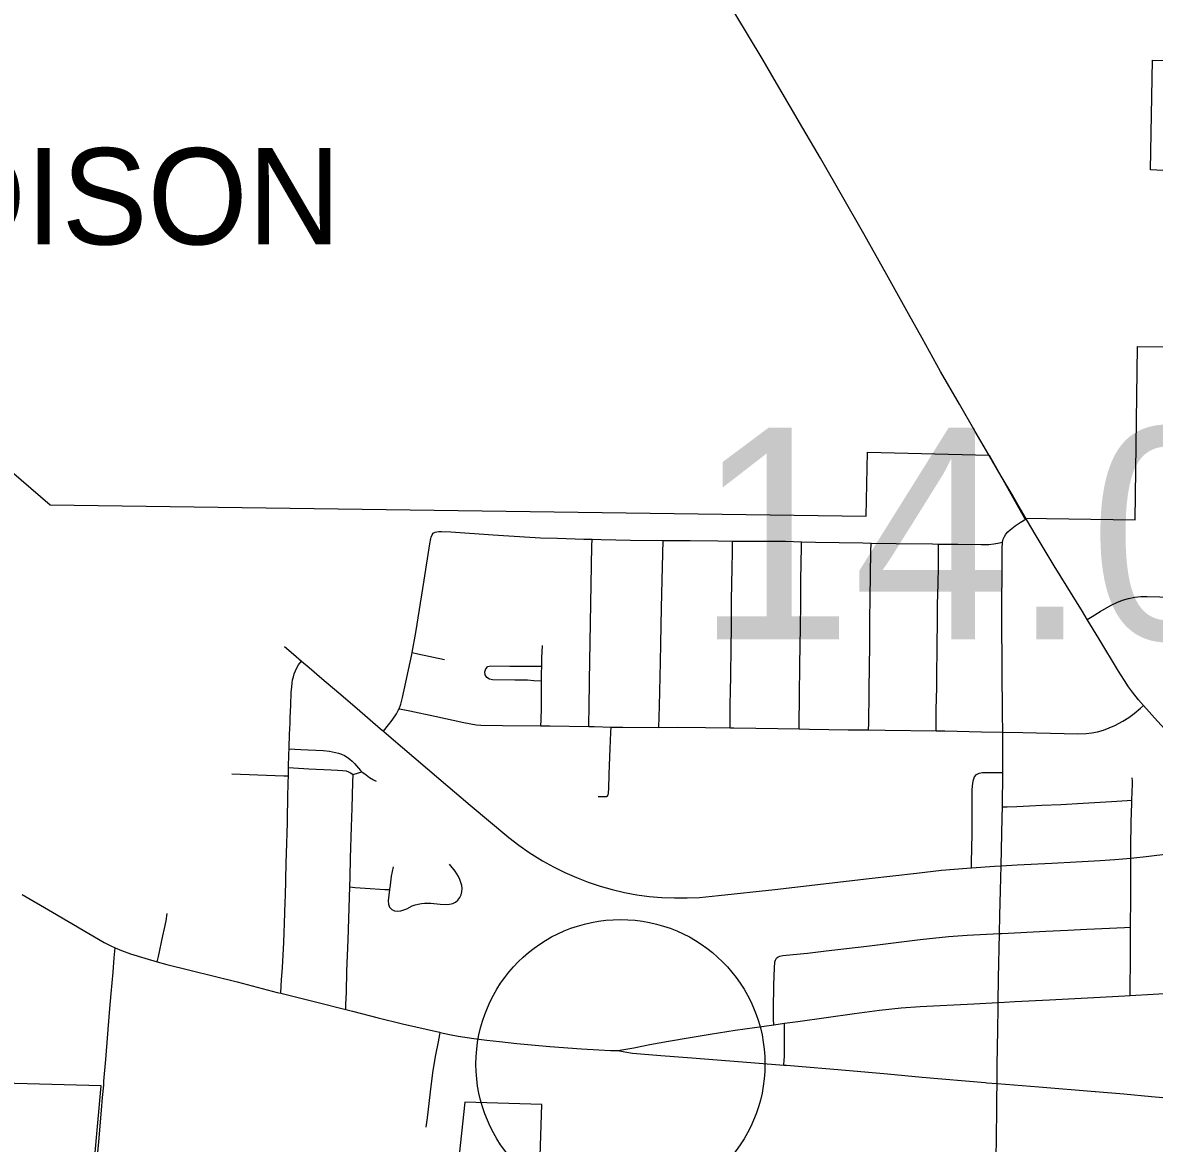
# Model space of a CAD drawing. Extents: x 1813937 to 1948437, y 826606 to 1022856.
# Drawn here: x 1869742 to 1875617, y 928049 to 933868 of the extents above; entities that cross this region are included whole.
import ezdxf

# ---------------------------------------------------------------- set-up
doc = ezdxf.new("R2010")
doc.units = 0
for name, color, linetype in [('Default', 7, 'Continuous'), ('GM_X_City_Street', 7, 'Continuous'), ('GM_X_Corporation', 7, 'Continuous'), ('GM_X_Corporation_Text', 7, 'Continuous'), ('GM_X_County_Road', 7, 'Continuous'), ('GM_X_State_Route', 7, 'Continuous'), ('GM_X_Township_Road', 7, 'Continuous')]:
    doc.layers.add(name, color=color, linetype=linetype)

msp = doc.modelspace()

# ---------------------------------------------------------------- linework, layer by layer
at = {"layer": 'Default'}
msp.add_circle((1872845.5, 928461.3), 750, dxfattribs=at)
at = {"layer": 'GM_X_City_Street'}
for points in [[(1874829, 931170.4), (1874832.1, 931185.5), (1874838, 931199.5), (1874846.5, 931212.7), (1874856.7, 931224.6), (1874868.3, 931235.4), (1874893.7, 931255.1), (1874920.8, 931272.3), (1874951.7, 931292)], [(1875268.5, 930769.3), (1875243.4, 930810.5), (1875096.9, 931048.5), (1875003.8, 931203.1), (1874953.7, 931288.6), (1874951.7, 931292)], [(1871763.6, 930597.2), (1871782.7, 930701.2), (1871825.7, 930973.5), (1871855.1, 931161.2), (1871860.9, 931189.5), (1871863.5, 931197.1), (1871868.1, 931207.8), (1871873.8, 931216.9)], [(1871873.8, 931216.9), (1871883.5, 931221.8), (1871891.7, 931224.8), (1871903.1, 931226.6), (1871915.8, 931226.3), (1871965.5, 931224.1), (1872184.9, 931209.3), (1872374.5, 931197.1), (1872430.9, 931193.7), (1872518.8, 931190.8), (1872655.1, 931186.4), (1872698.3, 931185.3)], [(1872681.8, 930213.3), (1872682, 930232.4), (1872682.7, 930308.9), (1872684.2, 930451.6), (1872697.6, 931150.5), (1872698.3, 931185.3)], [(1872698.3, 931185.3), (1872745, 931184.1), (1872898.3, 931181.7), (1873067.2, 931178.4)], [(1873045.4, 930208.6), (1873048.7, 930318.4), (1873053.4, 930546.7), (1873054.8, 930644.7), (1873059.3, 930829.7), (1873062.2, 930973.8), (1873067.2, 931178.4)], [(1873067.2, 931178.4), (1873207, 931178.5), (1873351.1, 931177), (1873427.8, 931176.4)], [(1873414.1, 930206.3), (1873414.4, 930230.8), (1873415.5, 930329.2), (1873416.5, 930395), (1873417.8, 930477.2), (1873420, 930624.9), (1873421.3, 930723.5), (1873422.3, 930871.6), (1873424.9, 931035.8), (1873427.3, 931117.9), (1873427.7, 931165.5), (1873427.8, 931176.4)], [(1873427.8, 931176.4), (1873503.4, 931175.6), (1873702.3, 931174.9), (1873785.5, 931173)], [(1873773.1, 930200.7), (1873773.3, 930219.9), (1873774.8, 930371.2), (1873777, 930533.7), (1873778.4, 930632.9), (1873779.9, 930728), (1873781.4, 930851.3), (1873782.1, 930972.7), (1873783.6, 931060.8), (1873785, 931146.2), (1873785.5, 931173)], [(1873785.5, 931173), (1873857.3, 931171.4), (1874103.6, 931166.4), (1874146.4, 931165.9)], [(1874133.2, 930195.9), (1874133.8, 930229.1), (1874136.4, 930392.3), (1874138.6, 930539.2), (1874140, 930620.8), (1874140.7, 930767.6), (1874141.2, 930881.9), (1874145.7, 931122.2), (1874146.4, 931165.9)], [(1874146.4, 931165.9), (1874276.6, 931164.2), (1874465.6, 931161.3), (1874496.8, 931160.9)], [(1874483.8, 930191.4), (1874483.9, 930218.4), (1874484.3, 930301.1), (1874487, 930416.8), (1874487.1, 930482.9), (1874488.9, 930615.1), (1874491.3, 930780.3), (1874491.9, 930846.3), (1874495.3, 930953.9), (1874496.2, 931044.8), (1874496.7, 931144.1), (1874496.8, 931160.9)], [(1874496.8, 931160.9), (1874597.2, 931159.8), (1874718.1, 931158.3), (1874757.8, 931159.1), (1874783.4, 931161.5), (1874805.1, 931164.8), (1874829, 931170.4)], [(1874829.6, 930184.1), (1874829.4, 930208.1), (1874828.9, 930257.2), (1874827.8, 930355.1), (1874827.4, 930432.6), (1874826.8, 930502), (1874826.2, 930583.6), (1874825.6, 930703.9), (1874825, 930860.9), (1874826.5, 931007.8), (1874826.9, 931138.3), (1874829, 931170.4)], [(1875268.5, 930769.3), (1875294, 930784.8), (1875336, 930810.4), (1875392.7, 930842.9), (1875421.8, 930857.1), (1875451.9, 930869), (1875483, 930878.3), (1875514.6, 930884.9), (1875546.6, 930888.1), (1875579.2, 930888.5), (1875710.2, 930884.3), (1875778.4, 930881.9)], [(1875559.9, 930322.9), (1875533.8, 930352.1), (1875503, 930391), (1875483.3, 930419.4), (1875461.6, 930453.1), (1875431.4, 930501.6), (1875328.7, 930670.1), (1875268.5, 930769.3)], [(1871101.6, 930629.6), (1871148.3, 930589.1), (1871189.5, 930553.2)], [(1872436.7, 930527.2), (1872437.4, 930570), (1872440.4, 930634.6)], [(1871696.2, 930306), (1871704.9, 930328.7), (1871713.6, 930363.8), (1871762, 930588.1), (1871763.6, 930597.2)], [(1871763.6, 930597.2), (1871793.3, 930590.8), (1871932, 930561.4)], [(1871125.7, 930097.1), (1871125.8, 930103.8), (1871128, 930171.6), (1871129.4, 930202.4), (1871130.5, 930230), (1871131.1, 930245.9), (1871131.2, 930259.4), (1871134.1, 930324.7), (1871136.6, 930390.4), (1871139, 930418.8), (1871141.2, 930438.7), (1871143.6, 930455.2), (1871147.6, 930471), (1871152.5, 930487.3), (1871158.2, 930502), (1871164.6, 930515.1), (1871175, 930533.3), (1871189.5, 930553.2)], [(1871189.5, 930553.2), (1871229.7, 930519.4), (1871295.7, 930462.9), (1871383.1, 930388.2), (1871478, 930307.1), (1871600.7, 930201.6), (1871615.3, 930189)], [(1872435.9, 930449.4), (1872396.4, 930451.5), (1872363.5, 930453.3), (1872297.4, 930453.8), (1872181.8, 930456.3), (1872165.5, 930459.2), (1872151.4, 930467.5), (1872143, 930481.3), (1872141.7, 930497.7), (1872146.4, 930513.7), (1872157.5, 930525.3), (1872173.4, 930529.3), (1872271, 930526.9), (1872403.2, 930527.1), (1872436.7, 930527.2)], [(1872435.9, 930449.4), (1872436, 930489.1), (1872436.7, 930527.2)], [(1872432, 930216.9), (1872433, 930246.5), (1872435.3, 930311.2), (1872435.9, 930449.4)], [(1871615.3, 930189), (1871640.9, 930222), (1871660.4, 930247.1), (1871683, 930279.9), (1871694.1, 930300.6), (1871696.2, 930306)], [(1871696.2, 930306), (1871726.4, 930299.6), (1871752.1, 930294.1), (1871881.4, 930266.4), (1872031.6, 930233.8), (1872096.3, 930222.6), (1872120.6, 930220.6), (1872233.2, 930218), (1872432, 930216.9)], [(1874829.6, 930184.1), (1874934.6, 930181.8), (1875148.4, 930176.9), (1875216.8, 930175.6), (1875263.6, 930176.4), (1875292.4, 930180.3), (1875320.8, 930185.6), (1875351.9, 930194.5), (1875382, 930205.9), (1875411.2, 930219.5), (1875453.1, 930242.1), (1875483.5, 930260.5), (1875512.4, 930281.4), (1875544.3, 930309.3), (1875559.9, 930322.9)], [(1875898.3, 929941.1), (1875888.8, 929955), (1875873.9, 929973.2), (1875852.7, 929998.3), (1875820.1, 930035.2), (1875710.5, 930157.2), (1875632.4, 930241.6), (1875559.9, 930322.9)], [(1872432, 930216.9), (1872479.5, 930216.7), (1872681.8, 930213.3)], [(1871615.3, 930189), (1871619, 930185.9), (1871714.6, 930103.8), (1871902.5, 929944.4), (1872064.7, 929805.8), (1872265.7, 929637), (1872317.3, 929597), (1872371.2, 929559.9), (1872440.8, 929517), (1872498.2, 929485.4), (1872556.7, 929456.1), (1872616.5, 929429.4), (1872677.5, 929405.7), (1872739.5, 929385), (1872802.4, 929366.9), (1872866.1, 929351.8), (1872930.4, 929340.1), (1872995.3, 929331.7), (1873060.6, 929326.1), (1873125.9, 929323.2), (1873190.9, 929323.3), (1873256, 929326.4), (1873353.7, 929335.4), (1873647.5, 929367.3), (1874136.7, 929423.6), (1874381.3, 929452.9), (1874511.9, 929466.9), (1874643, 929477.6), (1874667.1, 929479.3)], [(1872681.8, 930213.3), (1872709.4, 930212.8), (1872796.8, 930210.9)], [(1872730.1, 929849.5), (1872765.1, 929849.3), (1872772.5, 929850.6), (1872778, 929854), (1872780.8, 929859.3), (1872782.9, 929865.7), (1872783.8, 929872), (1872784.5, 929887.5), (1872786.6, 929966.1), (1872792.2, 930099.9), (1872795.6, 930181.9), (1872796.8, 930210.9)], [(1872796.8, 930210.9), (1872857.2, 930209.5), (1873045.4, 930208.6)], [(1873045.4, 930208.6), (1873139.8, 930209.3), (1873287, 930208.1), (1873414.1, 930206.3)], [(1873414.1, 930206.3), (1873434.2, 930206.1), (1873663.1, 930203), (1873773.1, 930200.7)], [(1873773.1, 930200.7), (1873826.7, 930199.6), (1874027.1, 930197.1), (1874133.2, 930195.9)], [(1874133.2, 930195.9), (1874219.3, 930195), (1874483.8, 930191.4)], [(1874483.8, 930191.4), (1874528.9, 930190.8), (1874718.7, 930186.5), (1874829.6, 930184.1)], [(1874829.6, 929973.9), (1874830.4, 930077.6), (1874829.6, 930184.1)], [(1871122.9, 930000.1), (1871124.9, 930070.3), (1871125.7, 930097.1)], [(1871125.7, 930097.1), (1871154.5, 930095.4), (1871187.1, 930093.5), (1871301.9, 930088.4), (1871334.5, 930085.2), (1871366.9, 930079.2), (1871382.7, 930075), (1871398, 930069.1), (1871412.9, 930062.2), (1871427, 930053.8), (1871440.3, 930044.1), (1871452.9, 930033.6), (1871464.6, 930022.2), (1871485.3, 929996.8), (1871496.7, 929985), (1871503.8, 929978.7)], [(1871121.7, 929956.8), (1871122.9, 930000.1)], [(1871122.9, 930000.1), (1871148.5, 929998.7), (1871228.7, 929994.1), (1871343.8, 929988.4), (1871376.1, 929987.1), (1871403.4, 929985.2), (1871422.2, 929982.9), (1871433.8, 929979), (1871444.9, 929973.3), (1871458, 929963.7)], [(1871458, 929963.7), (1871486.3, 929973.5), (1871503.8, 929978.7)], [(1871503.8, 929978.7), (1871509, 929974.1), (1871524.8, 929961.8), (1871543.2, 929949.1), (1871562.9, 929937.2), (1871577.8, 929929.5)], [(1870828.7, 929967.4), (1871097.5, 929957.7), (1871121.7, 929956.8)], [(1871081.7, 928828.8), (1871084.4, 928865), (1871086.8, 928897.5), (1871090.8, 928962.7), (1871097.5, 929092.9), (1871099.5, 929141.8), (1871101.4, 929190.6), (1871105.5, 929303.4), (1871106, 929335.2), (1871106.7, 929351.3), (1871108.1, 929399), (1871108.9, 929431.6), (1871109.3, 929449.8), (1871109.9, 929473.2), (1871110.7, 929503.6), (1871111.9, 929555), (1871116.5, 929714.1), (1871117.6, 929770.2), (1871118.5, 929811), (1871119.5, 929863.1), (1871120.3, 929903), (1871120.7, 929923.5), (1871121.7, 929956.8)], [(1871440.4, 929380.4), (1871442, 929432.1), (1871444.4, 929529.9), (1871449.8, 929692.7), (1871452.2, 929790.3), (1871456.4, 929925.1), (1871458, 929963.7)], [(1874667.1, 929479.3), (1874667.7, 929507.2), (1874671.2, 929655.9), (1874671.1, 929753.9), (1874671.7, 929886.6), (1874674, 929919.8), (1874677.1, 929936.1), (1874682.5, 929951.8), (1874693.3, 929964.2), (1874708.2, 929971.1), (1874724.6, 929974.2), (1874741.2, 929975), (1874774.5, 929975.2), (1874829.6, 929973.9)], [(1874828.1, 929796.8), (1874829.6, 929973.9)], [(1875500, 929830.8), (1875502.7, 929914.1), (1875502.4, 929930.4), (1875500.8, 929946.8)], [(1874828.1, 929796.8), (1874853.3, 929797.3), (1874902.6, 929798.3), (1874968.1, 929801.7), (1875033.5, 929805), (1875131.9, 929809.2), (1875246.7, 929816.1), (1875394.4, 929824.9), (1875476, 929829.5), (1875500, 929830.8)], [(1875494.8, 929529.6), (1875494.6, 929586.3), (1875496.8, 929717.3), (1875499.5, 929815.6), (1875500, 929830.8)], [(1874821.4, 929489.8), (1874823.5, 929575.5), (1874827.5, 929739), (1874828.1, 929796.8)], [(1875494.8, 929529.6), (1875509.6, 929530.9), (1875574.3, 929537.9), (1875615.7, 929543.3), (1875659.1, 929549.3), (1875742.5, 929561.5), (1875849.6, 929577.5), (1876028.5, 929599.5), (1876058, 929603.1)], [(1874821.4, 929489.8), (1874904.1, 929495.6), (1875084.3, 929504.2), (1875211.1, 929511.2), (1875335.3, 929518), (1875411.7, 929522.3), (1875494.8, 929529.6)], [(1875493.4, 929171.8), (1875494.3, 929323.8), (1875494.9, 929455.1), (1875494.8, 929529.6)], [(1871646.8, 929366.5), (1871639.8, 929307.8), (1871641, 929291.5), (1871647.1, 929276.4), (1871657.9, 929264.3), (1871672.4, 929257.1), (1871688.5, 929255.1), (1871704.9, 929256.8), (1871720.8, 929261), (1871736, 929267.1), (1871765.1, 929281.9), (1871780.2, 929287.2), (1871796, 929291.6), (1871812, 929294.6), (1871828.2, 929296.2), (1871844.6, 929296.7), (1871861, 929296), (1871909.8, 929291.5), (1871942.5, 929289.4), (1871958.9, 929290.6), (1871974.6, 929294.5), (1871989.1, 929301.8), (1872001.5, 929312.2), (1872011.3, 929325.3), (1872018.3, 929340.2), (1872022.3, 929356), (1872023.3, 929372.3), (1872021.3, 929388.6), (1872017.1, 929404.4), (1872011.2, 929419.7), (1872004.2, 929434.4), (1871996.2, 929448.7), (1871987, 929462.2), (1871957.5, 929499)], [(1871664.8, 929485.4), (1871655.8, 929437.1), (1871649.5, 929389.3), (1871646.8, 929366.5)], [(1874667.1, 929479.3), (1874787.6, 929487.6), (1874821.4, 929489.8)], [(1874812.7, 929138.2), (1874814.5, 929232.2), (1874818.2, 929362.9), (1874820, 929428.3), (1874821.4, 929489.8)], [(1871419.3, 928744.5), (1871420.6, 928770), (1871423.8, 928834), (1871425.8, 928943.2), (1871431.9, 929106.2), (1871440.4, 929380.4)], [(1871440.4, 929380.4), (1871468.3, 929378.3), (1871519.8, 929374.4), (1871623.1, 929368), (1871646.8, 929366.5)], [(1870440.9, 928992.5), (1870446.9, 929019.7), (1870470.9, 929126.9), (1870479, 929165.4), (1870486.8, 929204.4), (1870492.9, 929243.4)], [(1874812.7, 929138.2), (1874825.1, 929138.5), (1875053.9, 929150.6), (1875168.4, 929156.5), (1875266.4, 929161.7), (1875462.3, 929170.4), (1875493.4, 929171.8)], [(1875491.2, 928817.1), (1875491.5, 928851.4), (1875491.7, 928878.3), (1875491.9, 928912.2), (1875492.1, 928942.5), (1875492.7, 929041.5), (1875493.5, 929144), (1875493.4, 929171.8)], [(1873655.7, 929010.9), (1873664.2, 929017.5), (1873672.4, 929021.3), (1873688.8, 929024.6), (1873705.8, 929026.1), (1873816.2, 929037.1), (1873913.5, 929048.5), (1874124.8, 929073.2), (1874401, 929107.3), (1874547.4, 929123.5), (1874645.3, 929130.6), (1874812.7, 929138.2)], [(1874806.6, 928780.7), (1874808.3, 928906.2), (1874812.7, 929138.2)], [(1870163, 928351.1), (1870164.5, 928371.7), (1870174.4, 928485.2), (1870193, 928728.9), (1870202, 928827.7), (1870211.5, 928938.9), (1870217.7, 929011.7), (1870221.9, 929063.9)], [(1873640.8, 928664.7), (1873640.6, 928694.5), (1873640.4, 928742.8), (1873641.6, 928871.8), (1873644.2, 928961.1), (1873645.2, 928969), (1873646.1, 928981.1), (1873647.5, 928991.1), (1873650.6, 929001.3), (1873655.7, 929010.9)], [(1874800.2, 928360), (1874801.3, 928452), (1874802.5, 928550.1), (1874803.8, 928635.5), (1874806.1, 928756.3), (1874806.6, 928780.7)], [(1873693.1, 928455.9), (1873695.4, 928483.5), (1873696.7, 928499), (1873696.6, 928545.7), (1873696.5, 928639.2), (1873696.5, 928672.6)], [(1871837.2, 928133), (1871844.2, 928182), (1871862.5, 928345.8), (1871873, 928427.4), (1871886.5, 928508.7), (1871900.4, 928575.6), (1871908.3, 928614.6), (1871910.4, 928625.1)], [(1874792.8, 927766), (1874793.8, 927796.7), (1874795.3, 927944.3), (1874797.2, 928108.1), (1874798.4, 928196.7), (1874799.2, 928281.7), (1874800.2, 928360)]]:
    msp.add_lwpolyline(points, dxfattribs=at)
at = {"layer": 'GM_X_Corporation'}
for points in [[(1876694.2, 933045.4), (1875596.5, 933102.8), (1875606.4, 933672.8), (1878174.1, 933595.7)], [(1869130.3, 932012.7), (1869884.7, 931364.1), (1874120.7, 931306.2), (1874128.1, 931638.6), (1874758.5, 931622.9), (1874943.3, 931295), (1875517.5, 931287.1), (1875529.7, 932187.2), (1876894.7, 932168.6)], [(1870116, 927964.7), (1870149.9, 928348.2), (1868739.7, 928385.9)], [(1872410, 927393.7), (1872437.4, 928250.3), (1872037.4, 928263.2), (1871940.1, 927361.5)]]:
    msp.add_lwpolyline(points, dxfattribs=at)
at = {"layer": 'GM_X_County_Road'}
for points in [[(1874757.4, 931624.3), (1874686.8, 931745), (1874605.3, 931886.9), (1874506.7, 932057), (1874411.6, 932229), (1874341.4, 932355.5), (1874228.8, 932558.1), (1874108.7, 932772), (1873883.4, 933164.5), (1873792.3, 933320), (1873726.7, 933433.1), (1873644.1, 933574.2), (1873585.7, 933672.8), (1873510.6, 933799.7), (1873384, 934010.2)], [(1874951.7, 931292), (1874903, 931375.2), (1874878.2, 931417.6), (1874821.8, 931514), (1874757.4, 931624.3)]]:
    msp.add_lwpolyline(points, dxfattribs=at)
at = {"layer": 'GM_X_State_Route'}
for points in [[(1869740.7, 929340.8), (1869896.8, 929250.5), (1870165.6, 929093), (1870199.5, 929074.7), (1870221.9, 929063.9), (1870255, 929050.5), (1870301.5, 929033.7), (1870376.1, 929011.6), (1870440.9, 928992.5), (1870490.7, 928978.6), (1870856.6, 928887.4), (1871062.8, 928833.4), (1871081.7, 928828.8), (1871269.8, 928782.8), (1871419.3, 928744.5), (1871454.4, 928735.5), (1871587.4, 928701.5), (1871714.4, 928670), (1871906.1, 928626.1), (1871910.4, 928625.1), (1871957.7, 928614.7), (1872002.6, 928606.4), (1872083.8, 928593.9), (1872151.3, 928584.4), (1872217.3, 928577.5), (1872306.7, 928567.9), (1872478.3, 928552.2), (1872643.6, 928539.3), (1872733, 928534.1), (1872793.5, 928531.2), (1872831.7, 928530.8)], [(1874838.5, 928782.3), (1874892.9, 928785.2), (1875073.2, 928793.9), (1875204.2, 928801.1), (1875301.8, 928807.1), (1875463.7, 928815.5), (1875491.2, 928817.1), (1875610.8, 928823.9), (1875758.2, 928832.6), (1876081.3, 928854)], [(1872831.7, 928530.8), (1872915.2, 928546), (1872998.4, 928562.9), (1873094.2, 928579.3), (1873207.7, 928598.9), (1873311.8, 928616.8), (1873441.4, 928636.7), (1873640.8, 928664.7), (1873696.5, 928672.6), (1873766.8, 928682.5), (1873913.4, 928702.7), (1874059.4, 928724.2), (1874189.3, 928741.3), (1874303.3, 928753), (1874401, 928760.4), (1874679.6, 928774.4), (1874806.6, 928780.7), (1874838.5, 928782.3)], [(1872831.7, 928530.8), (1872868.5, 928523.7), (1872908, 928517.6), (1873055, 928506.2), (1873216.3, 928493.5), (1873478.5, 928473.2), (1873693.1, 928455.9), (1873707.9, 928454.5), (1874035, 928427), (1874231.4, 928409.7), (1874411.5, 928393.6), (1874738.9, 928364.7), (1874747.4, 928364.1)], [(1874747.4, 928364.1), (1874800.2, 928360), (1875017.4, 928342.4), (1875309.9, 928318.8)], [(1875309.9, 928318.8), (1875311.7, 928318.6), (1875458.9, 928306.6), (1875602.6, 928293.1), (1875720, 928282.1), (1875882.9, 928266.6), (1875903.1, 928264.7), (1875980.9, 928257.1), (1876160.4, 928237.4), (1876242, 928226.7), (1876281.1, 928220.1)]]:
    msp.add_lwpolyline(points, dxfattribs=at)
at = {"layer": 'GM_X_Township_Road'}
msp.add_lwpolyline([(1870129.9, 927965.6), (1870137.1, 928057.3), (1870151, 928222), (1870157, 928287.8), (1870163, 928351.1)], dxfattribs=at)

# ---------------------------------------------------------------- texts
at = {"layer": 'Default'}
msp.add_text('14.04', height=1100, dxfattribs=at).set_placement((1873234.2, 930665.3))
at = {"layer": 'GM_X_Corporation_Text'}
msp.add_text('EDISON', height=500, rotation=0.00001, dxfattribs=at).set_placement((1868830.1, 932716.2))

doc.saveas('drawing.dxf')
